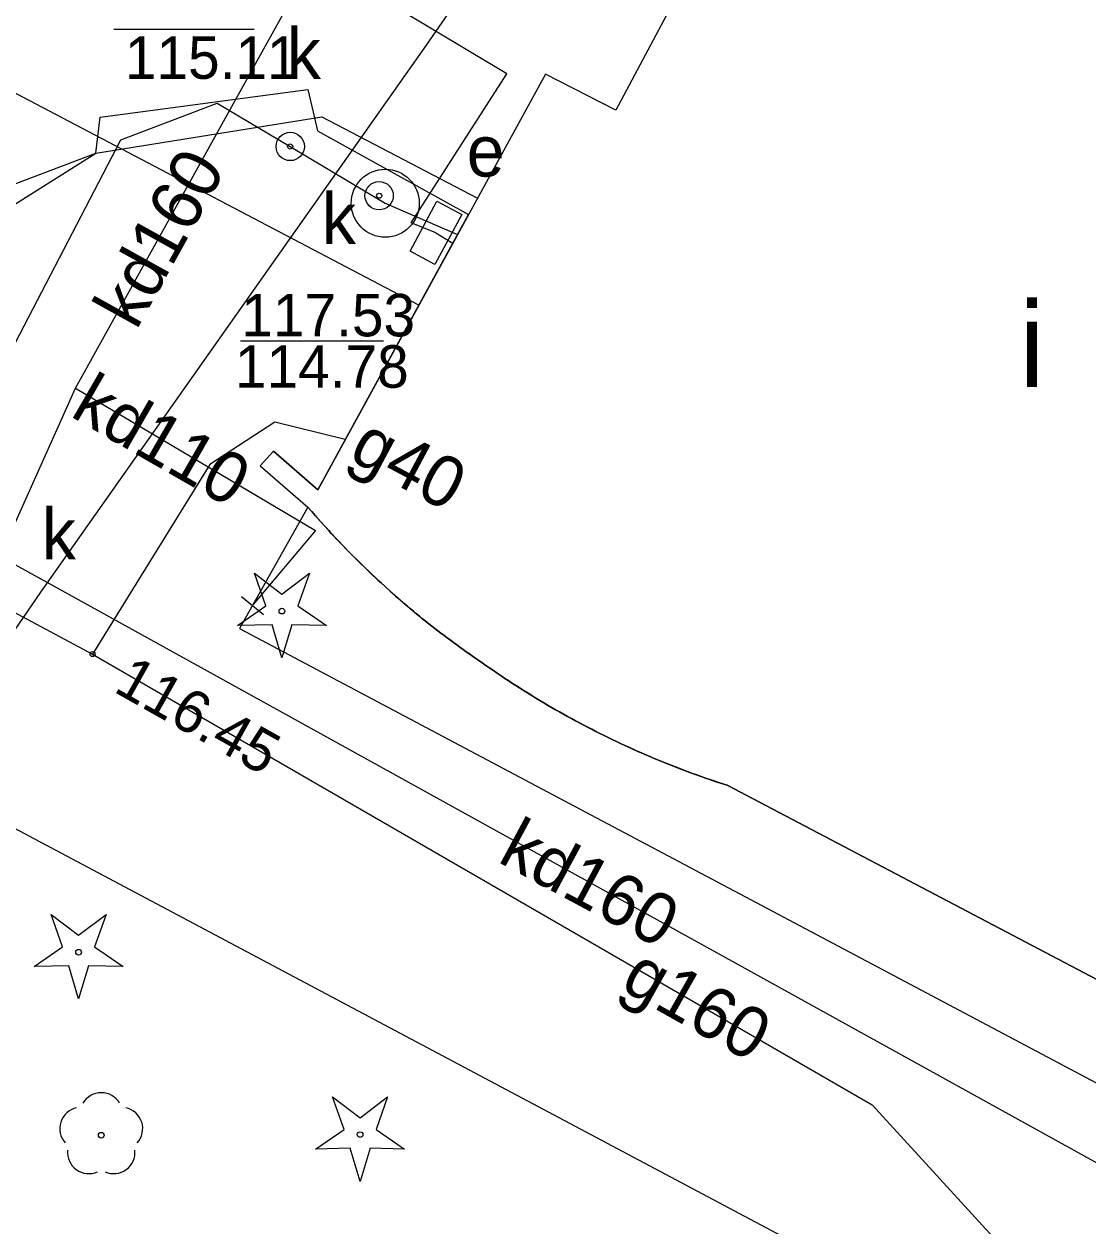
# Model space of a CAD drawing. Extents: x 6434771 to 6436222, y 5663454 to 5664782.
# Drawn here: x 6435419.85 to 6435438.63, y 5663705.54 to 5663726.75 of the extents above; entities that cross this region are included whole.
import ezdxf

# ---------------------------------------------------------------- set-up
doc = ezdxf.new("R2010")
doc.units = 0
for name, color, linetype in [('Warstwa 1', 7, 'Continuous'), ('Warstwa 10', 7, 'Continuous'), ('Warstwa 11', 7, 'Continuous'), ('Warstwa 12', 7, 'Continuous'), ('Warstwa 13', 7, 'Continuous'), ('Warstwa 14', 7, 'Continuous'), ('Warstwa 15', 7, 'Continuous'), ('Warstwa 2', 7, 'Continuous'), ('Warstwa 20', 7, 'Continuous'), ('Warstwa 21', 7, 'Continuous'), ('Warstwa 3', 7, 'Continuous'), ('Warstwa 4', 7, 'Continuous'), ('Warstwa 5', 7, 'Continuous'), ('Warstwa 6', 7, 'Continuous'), ('Warstwa 7', 7, 'Continuous'), ('Warstwa 9', 7, 'Continuous')]:
    doc.layers.add(name, color=color, linetype=linetype)

msp = doc.modelspace()

# ---------------------------------------------------------------- linework, layer by layer
at = {"layer": 'Warstwa 1'}
msp.add_lwpolyline([(6435433.733, 5663731.679), (6435430.294, 5663725.23), (6435429.052, 5663725.865), (6435425.033, 5663718.533), (6435424.251, 5663719.213), (6435424.018, 5663718.956), (6435424.859, 5663718.225), (6435424.904, 5663718.173), (6435424.95, 5663718.121), (6435424.995, 5663718.069), (6435425.04, 5663718.017), (6435425.086, 5663717.966), (6435425.132, 5663717.914), (6435425.179, 5663717.863), (6435425.225, 5663717.812), (6435425.271, 5663717.761), (6435425.319, 5663717.711), (6435425.366, 5663717.66), (6435425.414, 5663717.611), (6435425.461, 5663717.561), (6435425.508, 5663717.511), (6435425.557, 5663717.462), (6435425.605, 5663717.412), (6435425.654, 5663717.364), (6435425.702, 5663717.314), (6435425.751, 5663717.266), (6435425.801, 5663717.218), (6435425.85, 5663717.169), (6435425.9, 5663717.122), (6435425.949, 5663717.074), (6435426, 5663717.027), (6435426.05, 5663716.979), (6435426.1, 5663716.932), (6435426.151, 5663716.886), (6435426.202, 5663716.839), (6435426.253, 5663716.793), (6435426.304, 5663716.747), (6435426.356, 5663716.701), (6435426.407, 5663716.656), (6435426.46, 5663716.61), (6435426.512, 5663716.565), (6435426.564, 5663716.52), (6435426.617, 5663716.475), (6435426.669, 5663716.432), (6435426.723, 5663716.387), (6435426.775, 5663716.343), (6435426.829, 5663716.3), (6435426.882, 5663716.256), (6435426.937, 5663716.213), (6435426.99, 5663716.17), (6435427.045, 5663716.127), (6435427.099, 5663716.084), (6435427.154, 5663716.043), (6435427.208, 5663716.001), (6435427.263, 5663715.959), (6435427.318, 5663715.918), (6435427.374, 5663715.876), (6435427.429, 5663715.835), (6435427.485, 5663715.795), (6435427.54, 5663715.754), (6435427.597, 5663715.714), (6435427.652, 5663715.674), (6435427.709, 5663715.634), (6435427.765, 5663715.595), (6435427.822, 5663715.556), (6435427.879, 5663715.517), (6435427.936, 5663715.478), (6435428.002, 5663715.431), (6435428.069, 5663715.385), (6435428.135, 5663715.339), (6435428.202, 5663715.293), (6435428.269, 5663715.248), (6435428.337, 5663715.203), (6435428.404, 5663715.159), (6435428.472, 5663715.115), (6435428.54, 5663715.071), (6435428.608, 5663715.027), (6435428.676, 5663714.983), (6435428.745, 5663714.94), (6435428.814, 5663714.899), (6435428.883, 5663714.856), (6435428.952, 5663714.814), (6435429.022, 5663714.773), (6435429.091, 5663714.732), (6435429.161, 5663714.691), (6435429.231, 5663714.65), (6435429.302, 5663714.611), (6435429.372, 5663714.571), (6435429.443, 5663714.532), (6435429.513, 5663714.493), (6435429.585, 5663714.454), (6435429.656, 5663714.416), (6435429.728, 5663714.378), (6435429.799, 5663714.341), (6435429.871, 5663714.304), (6435429.944, 5663714.267), (6435430.015, 5663714.23), (6435430.088, 5663714.194), (6435430.16, 5663714.159), (6435430.233, 5663714.123), (6435430.306, 5663714.088), (6435430.379, 5663714.055), (6435430.453, 5663714.02), (6435430.526, 5663713.987), (6435430.6, 5663713.953), (6435430.673, 5663713.92), (6435430.748, 5663713.887), (6435430.822, 5663713.855), (6435430.896, 5663713.823), (6435430.971, 5663713.791), (6435431.046, 5663713.761), (6435431.12, 5663713.73), (6435431.196, 5663713.7), (6435431.27, 5663713.67), (6435431.346, 5663713.64), (6435431.422, 5663713.611), (6435431.497, 5663713.582), (6435431.573, 5663713.554), (6435431.649, 5663713.525), (6435431.724, 5663713.498), (6435431.801, 5663713.47), (6435431.877, 5663713.444), (6435431.953, 5663713.418), (6435432.03, 5663713.392), (6435432.107, 5663713.366), (6435432.184, 5663713.341), (6435432.26, 5663713.316), (6435443.599, 5663707.359)], dxfattribs=at)
at = {"layer": 'Warstwa 10'}
for points in [[(6435423.615, 5663716.135), (6435424.117, 5663716.482), (6435423.915, 5663717.058), (6435424.4, 5663716.688), (6435424.885, 5663717.058), (6435424.683, 5663716.482), (6435425.185, 5663716.135), (6435424.575, 5663716.149), (6435424.4, 5663715.565), (6435424.225, 5663716.149)], [(6435420.025, 5663710.115), (6435420.527, 5663710.462), (6435420.325, 5663711.038), (6435420.81, 5663710.668), (6435421.295, 5663711.038), (6435421.093, 5663710.462), (6435421.595, 5663710.115), (6435420.985, 5663710.129), (6435420.81, 5663709.545), (6435420.635, 5663710.129)], [(6435424.995, 5663706.895), (6435425.497, 5663707.242), (6435425.295, 5663707.818), (6435425.78, 5663707.448), (6435426.265, 5663707.818), (6435426.063, 5663707.242), (6435426.565, 5663706.895), (6435425.955, 5663706.909), (6435425.78, 5663706.325), (6435425.605, 5663706.909)]]:
    msp.add_lwpolyline(points, close=True, dxfattribs=at)
for centre in [(6435424.4, 5663716.39), (6435420.81, 5663710.37), (6435425.78, 5663707.15)]:
    msp.add_circle(centre, 0.05, dxfattribs=at)
at = {"layer": 'Warstwa 11'}
msp.add_circle((6435421.21, 5663707.14), 0.05, dxfattribs=at)
for centre, start, end in [((6435421.21, 5663707.515), 30.1471, 149.8529), ((6435420.853, 5663707.256), 102.1471, 221.8529), ((6435421.567, 5663707.256), 318.1471, 77.8529), ((6435420.99, 5663706.837), 174.1471, 293.8529), ((6435421.43, 5663706.837), 246.1471, 5.8529)]:
    msp.add_arc(centre, 0.375, start, end, dxfattribs=at)
at = {"layer": 'Warstwa 12'}
for points in [[(6435427.118, 5663723.068), (6435426.68, 5663723.244), (6435428.372, 5663725.873), (6435386.59, 5663750.859), (6435384.11, 5663746.789), (6435368.423, 5663752.919), (6435363.517, 5663745.478), (6435363.43, 5663745.55)], [(6435411.085, 5663703.653), (6435413.802, 5663707.466), (6435420.144, 5663716.723), (6435426.953, 5663726.377), (6435432.237, 5663734.03), (6435436.934, 5663740.868), (6435440.323, 5663745.672), (6435440.863, 5663746.412), (6435443.44, 5663749.37)], [(6435426.817, 5663721.789), (6435404.909, 5663733.297), (6435400.235, 5663732.133), (6435395.556, 5663734.79), (6435378.025, 5663745.196)], [(6435392.864, 5663734.653), (6435392.693, 5663727.974), (6435391.898, 5663722.594), (6435398.352, 5663722.056), (6435415.83, 5663718.424), (6435421.057, 5663715.631), (6435434.822, 5663707.675), (6435437.774, 5663704.449), (6435454.6, 5663694.085), (6435458.833, 5663692.634), (6435461.216, 5663692.845), (6435462.831, 5663694.076), (6435464.328, 5663696.298), (6435465.146, 5663698.628), (6435464.996, 5663701.93), (6435463.612, 5663704.877), (6435455.399, 5663713.817)], [(6435427.118, 5663723.068), (6435427.418, 5663722.884)], [(6435425.517, 5663719.417), (6435424.277, 5663719.723), (6435423.128, 5663718.976), (6435421.057, 5663715.631)]]:
    msp.add_lwpolyline(points, dxfattribs=at)
at = {"layer": 'Warstwa 14'}
for p, q in [((6435421.43, 5663726.659), (6435423.909, 5663726.659)), ((6435423.671, 5663721.161), (6435426.194, 5663721.161))]:
    msp.add_line(p, q, dxfattribs=at)
for centre in [(6435424.546, 5663724.59), (6435426.116, 5663723.721), (6435421.057, 5663715.631)]:
    msp.add_circle(centre, 0.045, dxfattribs=at)
at = {"layer": 'Warstwa 15'}
msp.add_circle((6435426.224, 5663723.589), 0.6, dxfattribs=at)
at = {"layer": 'Warstwa 2'}
for points in [[(6435400.477, 5663725.74), (6435404.309, 5663722.554), (6435406.577, 5663721.566), (6435411.561, 5663721.006), (6435414.015, 5663721.347), (6435418.15, 5663723.347), (6435421.114, 5663724.471), (6435425.102, 5663725.113), (6435427.854, 5663723.68)], [(6435443.599, 5663707.359), (6435432.26, 5663713.316), (6435432.184, 5663713.341), (6435432.107, 5663713.366), (6435432.03, 5663713.392), (6435431.953, 5663713.418), (6435431.877, 5663713.444), (6435431.801, 5663713.47), (6435431.724, 5663713.498), (6435431.649, 5663713.525), (6435431.573, 5663713.554), (6435431.497, 5663713.582), (6435431.422, 5663713.611), (6435431.346, 5663713.64), (6435431.27, 5663713.67), (6435431.196, 5663713.7), (6435431.12, 5663713.73), (6435431.046, 5663713.761), (6435430.971, 5663713.791), (6435430.896, 5663713.823), (6435430.822, 5663713.855), (6435430.748, 5663713.887), (6435430.673, 5663713.92), (6435430.6, 5663713.953), (6435430.526, 5663713.987), (6435430.453, 5663714.02), (6435430.379, 5663714.055), (6435430.306, 5663714.088), (6435430.233, 5663714.123), (6435430.16, 5663714.159), (6435430.088, 5663714.194), (6435430.015, 5663714.23), (6435429.944, 5663714.267), (6435429.871, 5663714.304), (6435429.799, 5663714.341), (6435429.728, 5663714.378), (6435429.656, 5663714.416), (6435429.585, 5663714.454), (6435429.513, 5663714.493), (6435429.443, 5663714.532), (6435429.372, 5663714.571), (6435429.302, 5663714.611), (6435429.231, 5663714.65), (6435429.161, 5663714.691), (6435429.091, 5663714.732), (6435429.022, 5663714.773), (6435428.952, 5663714.814), (6435428.883, 5663714.856), (6435428.814, 5663714.899), (6435428.745, 5663714.94), (6435428.676, 5663714.983), (6435428.608, 5663715.027), (6435428.54, 5663715.071), (6435428.472, 5663715.115), (6435428.404, 5663715.159), (6435428.337, 5663715.203), (6435428.269, 5663715.248), (6435428.202, 5663715.293), (6435428.135, 5663715.339), (6435428.069, 5663715.385), (6435428.002, 5663715.431), (6435427.936, 5663715.478), (6435427.879, 5663715.517), (6435427.822, 5663715.556), (6435427.765, 5663715.595), (6435427.709, 5663715.634), (6435427.652, 5663715.674), (6435427.597, 5663715.714), (6435427.54, 5663715.754), (6435427.485, 5663715.795), (6435427.429, 5663715.835), (6435427.374, 5663715.876), (6435427.318, 5663715.918), (6435427.263, 5663715.959), (6435427.208, 5663716.001), (6435427.154, 5663716.043), (6435427.099, 5663716.084), (6435427.045, 5663716.127), (6435426.99, 5663716.17), (6435426.937, 5663716.213), (6435426.882, 5663716.256), (6435426.829, 5663716.3), (6435426.775, 5663716.343), (6435426.723, 5663716.387), (6435426.669, 5663716.432), (6435426.617, 5663716.475), (6435426.564, 5663716.52), (6435426.512, 5663716.565), (6435426.46, 5663716.61), (6435426.407, 5663716.656), (6435426.356, 5663716.701), (6435426.304, 5663716.747), (6435426.253, 5663716.793), (6435426.202, 5663716.839), (6435426.151, 5663716.886), (6435426.1, 5663716.932), (6435426.05, 5663716.979), (6435426, 5663717.027), (6435425.949, 5663717.074), (6435425.9, 5663717.122), (6435425.85, 5663717.169), (6435425.801, 5663717.218), (6435425.751, 5663717.266), (6435425.702, 5663717.314), (6435425.654, 5663717.364), (6435425.605, 5663717.412), (6435425.557, 5663717.462), (6435425.508, 5663717.511), (6435425.461, 5663717.561), (6435425.414, 5663717.611), (6435425.366, 5663717.66), (6435425.319, 5663717.711), (6435425.271, 5663717.761), (6435425.225, 5663717.812), (6435425.179, 5663717.863), (6435425.132, 5663717.914), (6435425.086, 5663717.966), (6435425.04, 5663718.017), (6435424.995, 5663718.069), (6435424.95, 5663718.121), (6435424.904, 5663718.173), (6435424.859, 5663718.225), (6435423.653, 5663716.08), (6435442.862, 5663705.898)]]:
    msp.add_lwpolyline(points, dxfattribs=at)
at = {"layer": 'Warstwa 20'}
msp.add_line((6435424.073, 5663716.324), (6435423.685, 5663716.64), dxfattribs=at)
at = {"layer": 'Warstwa 21'}
msp.add_lwpolyline([(6435426.662, 5663722.745), (6435427.134, 5663723.627), (6435427.574, 5663723.391), (6435427.102, 5663722.509), (6435426.662, 5663722.745)], dxfattribs=at)
at = {"layer": 'Warstwa 4'}
for centre in [(6435424.546, 5663724.59), (6435426.116, 5663723.721)]:
    msp.add_circle(centre, 0.25, dxfattribs=at)
at = {"layer": 'Warstwa 5'}
for p, q in [((6435416.589, 5663721.625), (6435421.114, 5663724.471)), ((6435418.15, 5663723.347), (6435421.114, 5663724.471)), ((6435416.768, 5663714.103), (6435434.596, 5663704.637))]:
    msp.add_line(p, q, dxfattribs=at)
at = {"layer": 'Warstwa 6'}
for centre in [(6435424.546, 5663724.59), (6435426.116, 5663723.721)]:
    msp.add_circle(centre, 0.045, dxfattribs=at)
at = {"layer": 'Warstwa 7'}
for points in [[(6435419.418, 5663717.351), (6435420.754, 5663720.325), (6435425.477, 5663728.829), (6435425.72, 5663728.89), (6435425.6, 5663729.29), (6435419.2, 5663732.48), (6435414.45, 5663735.18), (6435395.25, 5663746.23)], [(6435367.242, 5663729.523), (6435374.765, 5663743.152), (6435375.75, 5663743.5), (6435387.847, 5663736.603), (6435417.543, 5663719.444), (6435418.234, 5663719.515), (6435419.223, 5663720.234), (6435421.557, 5663724.706), (6435423.255, 5663725.355), (6435424.546, 5663724.59), (6435426.224, 5663723.589), (6435427.499, 5663723.034)], [(6435420.754, 5663720.325), (6435424.994, 5663717.814), (6435423.893, 5663716.507)], [(6435457.875, 5663696.116), (6435455.193, 5663697.648), (6435449.777, 5663700.504), (6435442.009, 5663704.868), (6435419.418, 5663717.351)]]:
    msp.add_lwpolyline(points, dxfattribs=at)
at = {"layer": 'Warstwa 9'}
for p, q in [((6435421.192, 5663725.11), (6435424.858, 5663725.596)), ((6435424.858, 5663725.596), (6435424.976, 5663725.093)), ((6435421.114, 5663724.471), (6435421.192, 5663725.11)), ((6435424.976, 5663725.093), (6435425.029, 5663724.864)), ((6435425.029, 5663724.864), (6435427.694, 5663723.388)), ((6435416.589, 5663721.625), (6435421.114, 5663724.471)), ((6435425.033, 5663718.533), (6435427.694, 5663723.388)), ((6435424.018, 5663718.956), (6435424.251, 5663719.213)), ((6435424.251, 5663719.213), (6435425.033, 5663718.533)), ((6435424.018, 5663718.956), (6435424.859, 5663718.225)), ((6435424.859, 5663718.225), (6435424.927, 5663718.147)), ((6435424.927, 5663718.147), (6435425.018, 5663718.043)), ((6435425.018, 5663718.043), (6435425.156, 5663717.889)), ((6435425.156, 5663717.889), (6435425.343, 5663717.686)), ((6435425.343, 5663717.686), (6435425.557, 5663717.462)), ((6435425.557, 5663717.462), (6435425.826, 5663717.194)), ((6435425.826, 5663717.194), (6435425.975, 5663717.051)), ((6435425.975, 5663717.051), (6435426.151, 5663716.886)), ((6435426.151, 5663716.886), (6435426.304, 5663716.747)), ((6435426.304, 5663716.747), (6435426.538, 5663716.543)), ((6435426.538, 5663716.543), (6435426.775, 5663716.343)), ((6435426.775, 5663716.343), (6435426.937, 5663716.213)), ((6435426.937, 5663716.213), (6435427.154, 5663716.043)), ((6435427.154, 5663716.043), (6435427.374, 5663715.876)), ((6435427.374, 5663715.876), (6435427.625, 5663715.694)), ((6435427.625, 5663715.694), (6435427.879, 5663715.517)), ((6435427.879, 5663715.517), (6435428.169, 5663715.316)), ((6435428.169, 5663715.316), (6435428.438, 5663715.137)), ((6435428.438, 5663715.137), (6435428.642, 5663715.005)), ((6435428.642, 5663715.005), (6435428.952, 5663714.814)), ((6435428.952, 5663714.814), (6435429.196, 5663714.671)), ((6435429.196, 5663714.671), (6435429.443, 5663714.532)), ((6435429.443, 5663714.532), (6435429.692, 5663714.397)), ((6435429.692, 5663714.397), (6435429.944, 5663714.267)), ((6435429.944, 5663714.267), (6435430.16, 5663714.159)), ((6435430.16, 5663714.159), (6435430.416, 5663714.038)), ((6435416.768, 5663714.103), (6435434.596, 5663704.637)), ((6435430.416, 5663714.038), (6435430.673, 5663713.92)), ((6435430.673, 5663713.92), (6435430.896, 5663713.823)), ((6435430.896, 5663713.823), (6435431.12, 5663713.73)), ((6435431.12, 5663713.73), (6435431.384, 5663713.626)), ((6435431.384, 5663713.626), (6435431.649, 5663713.525)), ((6435431.649, 5663713.525), (6435431.839, 5663713.457)), ((6435431.839, 5663713.457), (6435432.069, 5663713.379)), ((6435432.069, 5663713.379), (6435432.26, 5663713.316)), ((6435432.26, 5663713.316), (6435439.207, 5663709.667))]:
    msp.add_line(p, q, dxfattribs=at)

# ---------------------------------------------------------------- texts
at = {"layer": 'Warstwa 13'}
for s, rotation, p in [('g40', 331.966, (6435425.549, 5663719.077)), ('g160', 330.6597, (6435430.348, 5663709.728))]:
    msp.add_text(s, height=0.9, rotation=rotation, dxfattribs=at).set_placement(p)
at = {"layer": 'Warstwa 14'}
for s, p in [('115.11', (6435421.627, 5663725.784)), ('114.78', (6435423.571, 5663720.332))]:
    msp.add_text(s, height=0.75, dxfattribs=at).set_placement(p)
msp.add_text('116.45', height=0.75, rotation=330.6597, dxfattribs=at).set_placement((6435421.405, 5663714.979))
at = {"layer": 'Warstwa 21'}
msp.add_text('e', height=0.9, dxfattribs=at).set_placement((6435427.662, 5663724.06))
at = {"layer": 'Warstwa 3'}
msp.add_text('i', height=1.5, dxfattribs=at).set_placement((6435437.42, 5663720.345))
at = {"layer": 'Warstwa 5'}
for p in [(6435424.486, 5663725.781), (6435425.103, 5663722.87), (6435420.161, 5663717.302)]:
    msp.add_text('k', height=0.9, dxfattribs=at).set_placement(p)
at = {"layer": 'Warstwa 6'}
msp.add_text('117.53', height=0.75, dxfattribs=at).set_placement((6435423.683, 5663721.239))
at = {"layer": 'Warstwa 7'}
for s, rotation, p in [('kd160', 60.9513, (6435421.828, 5663721.332)), ('kd110', 330.0523, (6435420.639, 5663719.841)), ('kd160', 331.7655, (6435428.184, 5663711.976))]:
    msp.add_text(s, height=0.9, rotation=rotation, dxfattribs=at).set_placement(p)

doc.saveas('drawing.dxf')
